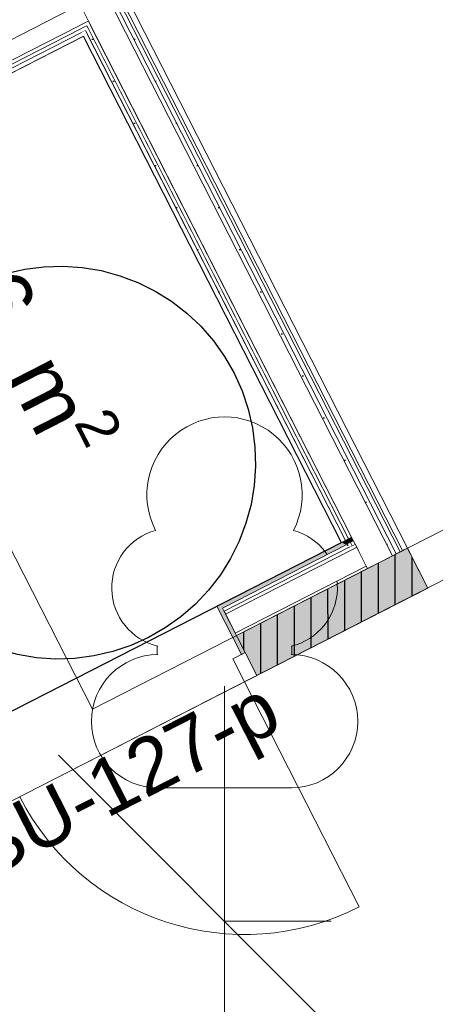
# Model space of a CAD drawing. Header units: metres. Extents: x 538891 to 1080079, y 6588829 to 13178720.
# Tile 543 of 1056: x 539903.14 to 539904.62, y 6589185.31 to 6589188.82. Entities that reach past the tile are written whole.
import ezdxf

# ---------------------------------------------------------------- set-up
doc = ezdxf.new("R2010")
doc.units = ezdxf.units.M
doc.header["$LTSCALE"] = 0.4
doc.header["$PDMODE"] = 1
doc.header["$PDSIZE"] = -2
for name, pattern in [('DASHED', [52.916667, 26.458333, -26.458333]), ('Hidden Line', [48.902778, 35.277778, -13.625]), ('Triple Dashed', [92.604163, 66.145831, -26.458332])]:
    doc.linetypes.add(name, pattern=pattern)
for name, color, linetype in [('AR', 7, 'Continuous'), ('DENDRO', 7, 'Continuous'), ('GEO', 7, 'Continuous'), ('KINO_TAIMESTIK', 7, 'Continuous')]:
    doc.layers.add(name, color=color, linetype=linetype)
doc.styles.add('Arial', font='arial.ttf')
pattern_1 = [(0, (0, 0), (0, 0.075), [1e-05, -0.07499])]
pattern_2 = [(90, (0, 0), (-0.06, 0), [])]

# ---------------------------------------------------------------- blocks, each defined once
blk = doc.blocks.new('LEHTP1')
at = {"color": 252, "linetype": 'Continuous', "lineweight": 9, "true_color": 0x888888}
for p, q in [((-0.48, 1.96), (-0.48, 1.9)), ((0.48, 1.96), (0.48, 1.9)), ((0.48, 0.95), (-0.48, 0.95)), ((0, 0), (0, 0.95)), ((0.76, 0), (0, 0))]:
    blk.add_line(p, q, dxfattribs=at)
for centre, radius, start, end in [((0, 3.04), 0.5539, 332.5799, 207.4201), ((-0.38, 2.375), 0.4249, 105.2441, 257.07903), ((0.38, 2.375), 0.4249, 282.92097, 74.7559), ((-0.475, 1.425), 0.475, 90.00001, 270), ((0.475, 1.425), 0.475, 270, 89.99999)]:
    blk.add_arc(centre, radius, start, end, dxfattribs=at)

msp = doc.modelspace()

# ---------------------------------------------------------------- hatches: boundary and pattern name
at = {"layer": 'AR', "linetype": 'Continuous', "lineweight": 25, "true_color": 0x848484}
h = msp.add_hatch(dxfattribs=at)
h.set_pattern_fill('PLYWOOD_0001', color=252, style=0, pattern_type=2)
h.set_pattern_definition(pattern_2)
h.paths.add_polyline_path([(539904.497, 6589186.9229), (539904.5503, 6589186.8184), (539904.5657, 6589186.8103), (539904.5059, 6589186.9274)])
h = msp.add_hatch(dxfattribs=at)
h.set_pattern_fill('PLYWOOD_0001', color=252, style=0, pattern_type=2)
h.set_pattern_definition(pattern_2)
h.paths.add_polyline_path([(539904.5657, 6589186.8103), (539904.5964, 6589186.794), (539904.5237, 6589186.9365), (539904.5059, 6589186.9274)])
h = msp.add_hatch(dxfattribs=at)
h.set_pattern_fill('PLYWOOD_0001', color=252, style=0, pattern_type=2)
h.set_pattern_definition(pattern_2)
h.paths.add_polyline_path([(539904.4237, 6589186.8855), (539904.5041, 6589186.8429), (539904.4703, 6589186.9092)])
h = msp.add_hatch(dxfattribs=at)
h.set_pattern_fill('PLYWOOD_0001', color=252, style=0, pattern_type=2)
h.set_pattern_definition(pattern_2)
h.paths.add_polyline_path([(539904.4703, 6589186.9092), (539904.5041, 6589186.8429), (539904.5272, 6589186.8307), (539904.4836, 6589186.9161)])
h = msp.add_hatch(dxfattribs=at)
h.set_pattern_fill('PLYWOOD_0001', color=252, style=0, pattern_type=2)
h.set_pattern_definition(pattern_2)
h.paths.add_polyline_path([(539904.4836, 6589186.9161), (539904.5272, 6589186.8307), (539904.5503, 6589186.8184), (539904.497, 6589186.9229)])

# ---------------------------------------------------------------- linework, layer by layer
at = {"layer": 'AR', "color": 7, "linetype": 'Continuous', "lineweight": 9}
for p, q in [((539904.3244, 6589186.9751), (539904.3132, 6589186.9694)), ((539904.497, 6589186.9229), (539904.5059, 6589186.9274)), ((539904.5059, 6589186.9274), (539904.5237, 6589186.9365)), ((539904.5964, 6589186.794), (539904.5237, 6589186.9365)), ((539904.4237, 6589186.8855), (539904.4703, 6589186.9092)), ((539904.4703, 6589186.9092), (539904.4836, 6589186.9161)), ((539904.4836, 6589186.9161), (539904.497, 6589186.9229)), ((539903.9, 6589186.5418), (539903.9445, 6589186.5645)), ((539903.9418, 6589186.4599), (539903.9, 6589186.5418)), ((539903.9445, 6589186.5645), (539903.9311, 6589186.5577)), ((539903.9863, 6589186.4826), (539903.9445, 6589186.5645)), ((539903.9445, 6589186.5645), (539903.9863, 6589186.4826)), ((539903.9863, 6589186.4826), (539903.9445, 6589186.5645)), ((539903.9863, 6589186.4826), (539903.9445, 6589186.5645)), ((539903.9863, 6589186.4826), (539903.9418, 6589186.4599)), ((539903.9418, 6589186.4599), (539904.3509, 6589185.6582))]:
    msp.add_line(p, q, dxfattribs=at)
at = {"layer": 'AR', "color": 7, "linetype": 'Hidden Line', "lineweight": 9, "flags": 128}
msp.add_lwpolyline([(539905.89, 6589187.6339), (539904.7399, 6589189.8873), (539902.2493, 6589188.6162), (539903.3995, 6589186.3627)], close=True, dxfattribs=at)
at = {"layer": 'AR', "color": 9, "linetype": 'Continuous', "lineweight": 9, "true_color": 0xc9c5ab, "flags": 128}
msp.add_lwpolyline([(539904.5964, 6589186.794), (539899.4385, 6589184.1614), (539900.853, 6589181.39), (539904.3364, 6589183.1679), (539905.4552, 6589183.7389), (539907.355, 6589184.7086), (539904.7903, 6589189.7335), (539903.4463, 6589189.0474)], close=True, dxfattribs=at)
at = {"layer": 'AR', "color": 7, "linetype": 'Continuous', "lineweight": 9, "flags": 128}
for points in [[(539904.5964, 6589186.794), (539899.4385, 6589184.1614), (539900.853, 6589181.39), (539904.3364, 6589183.1679), (539905.4552, 6589183.7389), (539907.355, 6589184.7086), (539904.7903, 6589189.7335), (539903.4463, 6589189.0474)], [(539903.3681, 6589188.7606), (539901.3636, 6589187.7375), (539902.2842, 6589185.9338), (539904.2887, 6589186.9569)]]:
    msp.add_lwpolyline(points, close=True, dxfattribs=at)
at = {"layer": 'AR', "color": 254, "linetype": 'Continuous', "lineweight": 25, "true_color": 0xd1d1d1, "flags": 128}
msp.add_lwpolyline([(539903.3681, 6589188.7606), (539901.3636, 6589187.7375), (539902.2842, 6589185.9338), (539904.2887, 6589186.9569)], close=True, dxfattribs=at)
at = {"layer": 'AR', "color": 7, "linetype": 'Continuous', "lineweight": 9}
msp.add_arc((539903.9418, 6589186.4599), 0.9, 207.0398, 297.0398, dxfattribs=at)
at = {"layer": 'AR', "color": 250, "linetype": 'Continuous', "true_color": 0x262626}
for points in [[(539904.2887, 6589186.9569), (539904.3049, 6589186.9484), (539904.3021, 6589186.9637), (539904.3089, 6589186.9504)], [(539904.32, 6589186.9561), (539904.3132, 6589186.9694), (539904.3089, 6589186.9504), (539904.3021, 6589186.9637)]]:
    msp.add_solid(points, dxfattribs=at)
at = {"layer": 'AR', "color": 254, "linetype": 'Continuous', "true_color": 0xcccccc}
for points in [[(539904.497, 6589186.9229), (539904.5503, 6589186.8184), (539904.5059, 6589186.9274), (539904.5657, 6589186.8103)], [(539904.5657, 6589186.8103), (539904.5964, 6589186.794), (539904.5059, 6589186.9274), (539904.5237, 6589186.9365)], [(539904.4237, 6589186.8855), (539904.5041, 6589186.8429), (539904.4703, 6589186.9092)], [(539904.4703, 6589186.9092), (539904.5041, 6589186.8429), (539904.4836, 6589186.9161), (539904.5272, 6589186.8307)], [(539904.4836, 6589186.9161), (539904.5272, 6589186.8307), (539904.497, 6589186.9229), (539904.5503, 6589186.8184)]]:
    msp.add_solid(points, dxfattribs=at)
at = {"layer": 'DENDRO', "color": 82, "linetype": 'Continuous', "lineweight": 25, "true_color": 0x33cc00}
msp.add_open_spline([(539907.0569, 6589183.1491), (539906.1197, 6589182.5807), (539903.9223, 6589182.523), (539901.9907, 6589183.5597), (539900.8426, 6589185.413), (539900.7854, 6589187.5865), (539901.8346, 6589189.4976), (539903.7091, 6589190.6344), (539905.9064, 6589190.6922), (539907.838, 6589189.6555), (539908.9862, 6589187.8021), (539909.0433, 6589185.6287), (539907.9941, 6589183.7175), (539907.0569, 6589183.1491)], degree=2, dxfattribs=at)
at = {"layer": 'KINO_TAIMESTIK', "color": 181, "linetype": 'Continuous', "lineweight": 18, "true_color": 0x9f7fff}
for p, q in [((539903.871, 6589184.7697), (539903.871, 6589186.4443)), ((539903.279, 6589186.199), (539904.463, 6589185.015))]:
    msp.add_line(p, q, dxfattribs=at)

# ---------------------------------------------------------------- block references
at = {"layer": 'GEO', "color": 8, "true_color": 0x7d7d7d, "xscale": 0.5, "yscale": 0.5, "zscale": 0.5}
msp.add_blockref('LEHTP1', (539903.871, 6589185.607), dxfattribs=at)

# ---------------------------------------------------------------- texts
at = {"layer": 'AR', "color": 7, "attachment_point": 1, "line_spacing_factor": 1.004016, "style": 'Arial'}
for s, insert, char_height, rotation in [('\\A1;4,6{\\H0.9851x; } m{\\H0.9851x;\\H0.6667x;\\S2 ^ ;}', (539903.0733, 6589188.2096), 0.22, 297.0398), ('SU-127-p', (539902.9299, 6589185.932), 0.2, 27.0398)]:
    msp.add_mtext(s, dxfattribs=dict(at, insert=insert, char_height=char_height, rotation=rotation))

# ---------------------------------------------------------------- next in the draw order: wipeouts: each hides what was drawn before it
at = {"color": 255, "linetype": 'Continuous', "lineweight": 5}
for points in [[(539903.3633, 6589188.803), (539903.3333, 6589188.8618), (539903.32, 6589188.855), (539903.35, 6589188.7962)], [(539904.3184, 6589186.9412), (539904.331, 6589186.9345), (539904.3257, 6589186.9449)]]:
    msp.add_wipeout(points, dxfattribs=at).dxf.layer = 'AR'

# ---------------------------------------------------------------- next in the draw order: hatches: boundary and pattern name
at = {"layer": 'AR', "linetype": 'Continuous', "lineweight": 25, "true_color": 0x848484}
h = msp.add_hatch(dxfattribs=at)
h.set_pattern_fill('GYPSUM_0001', color=252, style=0, pattern_type=2)
h.set_pattern_definition(pattern_1)
h.paths.add_polyline_path([(539904.3184, 6589186.9412), (539904.331, 6589186.9345), (539904.3257, 6589186.9449)])

# ---------------------------------------------------------------- next in the draw order: linework, layer by layer
at = {"layer": 'AR', "color": 250, "linetype": 'Continuous', "true_color": 0x262626}
for points in [[(539904.3312, 6589186.9618), (539904.3244, 6589186.9751), (539904.32, 6589186.9561), (539904.3132, 6589186.9694)], [(539903.8568, 6589186.7364), (539903.8636, 6589186.7231), (539904.2887, 6589186.9569), (539904.3049, 6589186.9484)]]:
    msp.add_solid(points, dxfattribs=at)

# ---------------------------------------------------------------- next in the draw order: wipeouts: each hides what was drawn before it
at = {"color": 255, "linetype": 'Continuous', "lineweight": 5}
msp.add_wipeout([(539903.369, 6589188.7919), (539903.3633, 6589188.803), (539903.35, 6589188.7962), (539903.3556, 6589188.7851)], dxfattribs=at).dxf.layer = 'AR'

# ---------------------------------------------------------------- next in the draw order: hatches: boundary and pattern name
at = {"layer": 'AR', "linetype": 'Continuous', "lineweight": 25, "true_color": 0x848484}
h = msp.add_hatch(dxfattribs=at)
h.set_pattern_fill('GYPSUM_0001', color=252, style=0, pattern_type=2)
h.set_pattern_definition(pattern_1)
h.paths.add_polyline_path([(539903.369, 6589188.7919), (539903.3633, 6589188.803), (539903.35, 6589188.7962), (539903.3556, 6589188.7851)])

# ---------------------------------------------------------------- next in the draw order: wipeouts: each hides what was drawn before it
at = {"color": 255, "linetype": 'Continuous', "lineweight": 5}
msp.add_wipeout([(539904.3425, 6589186.9395), (539904.3369, 6589186.9506), (539904.3257, 6589186.9449), (539904.331, 6589186.9345), (539904.3319, 6589186.9341)], dxfattribs=at).dxf.layer = 'AR'

# ---------------------------------------------------------------- next in the draw order: hatches: boundary and pattern name
at = {"layer": 'AR', "linetype": 'Continuous', "lineweight": 25, "true_color": 0x848484}
h = msp.add_hatch(dxfattribs=at)
h.set_pattern_fill('GYPSUM_0001', color=252, style=0, pattern_type=2)
h.set_pattern_definition(pattern_1)
h.paths.add_polyline_path([(539904.3425, 6589186.9395), (539904.3369, 6589186.9506), (539904.3257, 6589186.9449), (539904.331, 6589186.9345), (539904.3319, 6589186.9341)])

# ---------------------------------------------------------------- next in the draw order: wipeouts: each hides what was drawn before it
at = {"color": 255, "linetype": 'Continuous', "lineweight": 5}
msp.add_wipeout([(539903.3747, 6589188.7808), (539903.369, 6589188.7919), (539903.3556, 6589188.7851), (539903.3613, 6589188.7739)], dxfattribs=at).dxf.layer = 'AR'

# ---------------------------------------------------------------- next in the draw order: hatches: boundary and pattern name
at = {"layer": 'AR', "linetype": 'Continuous', "lineweight": 25, "true_color": 0x848484}
h = msp.add_hatch(dxfattribs=at)
h.set_pattern_fill('GYPSUM_0001', color=252, style=0, pattern_type=2)
h.set_pattern_definition(pattern_1)
h.paths.add_polyline_path([(539903.3747, 6589188.7808), (539903.369, 6589188.7919), (539903.3556, 6589188.7851), (539903.3613, 6589188.7739)])

# ---------------------------------------------------------------- next in the draw order: wipeouts: each hides what was drawn before it
at = {"color": 255, "linetype": 'Continuous', "lineweight": 5}
msp.add_wipeout([(539904.3319, 6589186.9341), (539904.3503, 6589186.9243), (539904.3425, 6589186.9395)], dxfattribs=at).dxf.layer = 'AR'

# ---------------------------------------------------------------- next in the draw order: wipeouts: each hides what was drawn before it
for points in [[(539903.3745, 6589188.8087), (539903.3445, 6589188.8675), (539903.3333, 6589188.8618), (539903.3633, 6589188.803)], [(539901.3636, 6589187.7375), (539903.3681, 6589188.7606), (539903.3613, 6589188.7739), (539901.3568, 6589187.7508)], [(539904.3184, 6589186.9412), (539904.3049, 6589186.9484), (539903.8636, 6589186.7231), (539903.8693, 6589186.712)]]:
    msp.add_wipeout(points, dxfattribs=at).dxf.layer = 'AR'

# ---------------------------------------------------------------- next in the draw order: hatches: boundary and pattern name
at = {"layer": 'AR', "linetype": 'Continuous', "lineweight": 25, "true_color": 0x848484}
h = msp.add_hatch(dxfattribs=at)
h.set_pattern_fill('GYPSUM_0001', color=252, style=0, pattern_type=2)
h.set_pattern_definition(pattern_1)
h.paths.add_polyline_path([(539904.3184, 6589186.9412), (539904.3049, 6589186.9484), (539903.8636, 6589186.7231), (539903.8693, 6589186.712)])

# ---------------------------------------------------------------- next in the draw order: linework, layer by layer
at = {"layer": 'AR', "color": 7, "linetype": 'Continuous', "lineweight": 9}
for p, q in [((539904.3132, 6589186.9694), (539904.3021, 6589186.9637)), ((539904.3312, 6589186.9618), (539904.3244, 6589186.9751))]:
    msp.add_line(p, q, dxfattribs=at)
at = {"layer": 'AR', "color": 7, "linetype": 'Continuous', "lineweight": 5}
msp.add_point((539904.3021, 6589186.9637), dxfattribs=at)

# ---------------------------------------------------------------- next in the draw order: wipeouts: each hides what was drawn before it
at = {"color": 255, "linetype": 'Continuous', "lineweight": 5}
msp.add_wipeout([(539903.3801, 6589188.7976), (539903.3745, 6589188.8087), (539903.3633, 6589188.803), (539903.369, 6589188.7919)], dxfattribs=at).dxf.layer = 'AR'

# ---------------------------------------------------------------- next in the draw order: hatches: boundary and pattern name
at = {"layer": 'AR', "linetype": 'Continuous', "lineweight": 25, "true_color": 0x848484}
h = msp.add_hatch(dxfattribs=at)
h.set_pattern_fill('GYPSUM_0001', color=252, style=0, pattern_type=2)
h.set_pattern_definition(pattern_1)
h.paths.add_polyline_path([(539903.3801, 6589188.7976), (539903.3745, 6589188.8087), (539903.3633, 6589188.803), (539903.369, 6589188.7919)])

# ---------------------------------------------------------------- next in the draw order: wipeouts: each hides what was drawn before it
at = {"color": 255, "linetype": 'Continuous', "lineweight": 5}
msp.add_wipeout([(539903.8693, 6589186.712), (539903.8749, 6589186.7008), (539904.3319, 6589186.9341), (539904.3184, 6589186.9412)], dxfattribs=at).dxf.layer = 'AR'

# ---------------------------------------------------------------- next in the draw order: hatches: boundary and pattern name
at = {"layer": 'AR', "linetype": 'Continuous', "lineweight": 25, "true_color": 0x848484}
h = msp.add_hatch(dxfattribs=at)
h.set_pattern_fill('GYPSUM_0001', color=252, style=0, pattern_type=2)
h.set_pattern_definition(pattern_1)
h.paths.add_polyline_path([(539903.8693, 6589186.712), (539903.8749, 6589186.7008), (539904.3319, 6589186.9341), (539904.3184, 6589186.9412)])

# ---------------------------------------------------------------- next in the draw order: linework, layer by layer
at = {"layer": 'AR', "color": 7, "linetype": 'Continuous', "lineweight": 9}
for p, q in [((539904.3021, 6589186.9637), (539904.2887, 6589186.9569)), ((539903.8568, 6589186.7364), (539903.8434, 6589186.7296)), ((539903.8568, 6589186.7364), (539903.8434, 6589186.7296))]:
    msp.add_line(p, q, dxfattribs=at)

# ---------------------------------------------------------------- next in the draw order: wipeouts: each hides what was drawn before it
at = {"color": 255, "linetype": 'Continuous', "lineweight": 5}
for points in [[(539903.3856, 6589188.8144), (539903.3556, 6589188.8732), (539903.3445, 6589188.8675), (539903.3745, 6589188.8087)], [(539901.3568, 6589187.7508), (539903.3613, 6589188.7739), (539903.3556, 6589188.7851), (539901.3511, 6589187.762)]]:
    msp.add_wipeout(points, dxfattribs=at).dxf.layer = 'AR'

# ---------------------------------------------------------------- next in the draw order: hatches: boundary and pattern name
at = {"layer": 'AR', "linetype": 'Continuous', "lineweight": 25, "true_color": 0x848484}
h = msp.add_hatch(dxfattribs=at)
h.set_pattern_fill('GYPSUM_0001', color=252, style=0, pattern_type=2)
h.set_pattern_definition(pattern_1)
h.paths.add_polyline_path([(539901.3568, 6589187.7508), (539903.3613, 6589188.7739), (539903.3556, 6589188.7851), (539901.3511, 6589187.762)])

# ---------------------------------------------------------------- next in the draw order: linework, layer by layer
at = {"layer": 'AR', "color": 7, "linetype": 'Continuous', "lineweight": 9}
msp.add_line((539903.3745, 6589188.8087), (539903.3856, 6589188.8144), dxfattribs=at)
at = {"layer": 'AR', "color": 7, "linetype": 'Continuous', "lineweight": 5}
msp.add_point((539903.3747, 6589188.7808), dxfattribs=at)

# ---------------------------------------------------------------- next in the draw order: wipeouts: each hides what was drawn before it
at = {"color": 255, "linetype": 'Continuous', "lineweight": 5}
msp.add_wipeout([(539904.3766, 6589186.8727), (539904.3503, 6589186.9243), (539904.3319, 6589186.9341), (539903.8749, 6589186.7008), (539903.909, 6589186.634)], dxfattribs=at).dxf.layer = 'AR'

# ---------------------------------------------------------------- next in the draw order: hatches: boundary and pattern name
at = {"layer": 'AR', "linetype": 'Continuous', "lineweight": 0, "true_color": 0xcccccc}
msp.add_hatch(color=254, dxfattribs=at).paths.add_polyline_path([(539903.9445, 6589186.5645), (539903.9863, 6589186.4826), (539904.5964, 6589186.794), (539904.4237, 6589186.8855), (539903.9136, 6589186.6251)])
at = {"layer": 'AR', "linetype": 'Continuous', "lineweight": 25, "true_color": 0x848484}
h = msp.add_hatch(dxfattribs=at)
h.set_pattern_fill('PLYWOOD_0001', color=252, style=0, pattern_type=2)
h.set_pattern_definition(pattern_2)
h.paths.add_polyline_path([(539903.9445, 6589186.5645), (539903.9863, 6589186.4826), (539904.5964, 6589186.794), (539904.4237, 6589186.8855), (539903.9136, 6589186.6251)])
at = {"layer": 'AR', "linetype": 'Continuous', "lineweight": 0, "true_color": 0x262626}
msp.add_hatch(color=250, dxfattribs=at).paths.add_polyline_path([(539903.8434, 6589186.7296), (539903.9311, 6589186.5577), (539903.9445, 6589186.5645), (539903.8636, 6589186.7231), (539903.8568, 6589186.7364)])

# ---------------------------------------------------------------- next in the draw order: linework, layer by layer
at = {"layer": 'AR', "color": 7, "linetype": 'Continuous', "lineweight": 9}
for p, q in [((539904.2887, 6589186.9569), (539903.8568, 6589186.7364)), ((539904.3049, 6589186.9484), (539903.8636, 6589186.7231)), ((539904.3049, 6589186.9484), (539903.8636, 6589186.7231)), ((539904.3184, 6589186.9412), (539903.8693, 6589186.712)), ((539904.3319, 6589186.9341), (539903.8749, 6589186.7008)), ((539904.3257, 6589186.9449), (539904.3184, 6589186.9412)), ((539904.3369, 6589186.9506), (539904.3257, 6589186.9449)), ((539904.3425, 6589186.9395), (539904.3319, 6589186.9341)), ((539904.3425, 6589186.9395), (539904.3369, 6589186.9506)), ((539904.3503, 6589186.9243), (539904.3425, 6589186.9395)), ((539904.3766, 6589186.8727), (539904.3503, 6589186.9243)), ((539904.3766, 6589186.8727), (539903.909, 6589186.634)), ((539904.3812, 6589186.8638), (539903.9136, 6589186.6251)), ((539904.3812, 6589186.8638), (539904.3766, 6589186.8727)), ((539904.3812, 6589186.8638), (539904.4237, 6589186.8855)), ((539903.9863, 6589186.4826), (539904.5964, 6589186.794)), ((539903.9311, 6589186.5577), (539903.8434, 6589186.7296)), ((539903.9311, 6589186.5577), (539903.8434, 6589186.7296)), ((539903.8636, 6589186.7231), (539903.9445, 6589186.5645))]:
    msp.add_line(p, q, dxfattribs=at)

# ---------------------------------------------------------------- next in the draw order: wipeouts: each hides what was drawn before it
at = {"color": 255, "linetype": 'Continuous', "lineweight": 5}
msp.add_wipeout([(539901.3511, 6589187.762), (539903.3556, 6589188.7851), (539903.35, 6589188.7962), (539901.3455, 6589187.7731)], dxfattribs=at).dxf.layer = 'AR'

# ---------------------------------------------------------------- next in the draw order: hatches: boundary and pattern name
at = {"layer": 'AR', "linetype": 'Continuous', "lineweight": 25, "true_color": 0x848484}
h = msp.add_hatch(dxfattribs=at)
h.set_pattern_fill('GYPSUM_0001', color=252, style=0, pattern_type=2)
h.set_pattern_definition(pattern_1)
h.paths.add_polyline_path([(539901.3511, 6589187.762), (539903.3556, 6589188.7851), (539903.35, 6589188.7962), (539901.3455, 6589187.7731)])

# ---------------------------------------------------------------- next in the draw order: linework, layer by layer
at = {"layer": 'AR', "color": 7, "linetype": 'Continuous', "lineweight": 9}
msp.add_line((539903.369, 6589188.7919), (539903.3801, 6589188.7976), dxfattribs=at)
at = {"layer": 'AR', "color": 7, "linetype": 'Continuous', "lineweight": 5}
msp.add_point((539903.369, 6589188.7919), dxfattribs=at)

# ---------------------------------------------------------------- next in the draw order: wipeouts: each hides what was drawn before it
at = {"color": 255, "linetype": 'Continuous', "lineweight": 5}
msp.add_wipeout([(539904.3766, 6589186.8727), (539904.4129, 6589186.8912), (539904.3503, 6589186.9243)], dxfattribs=at).dxf.layer = 'AR'

# ---------------------------------------------------------------- next in the draw order: wipeouts: each hides what was drawn before it
for points in [[(539901.3455, 6589187.7731), (539903.35, 6589188.7962), (539903.32, 6589188.855), (539901.3155, 6589187.8319)], [(539904.3812, 6589186.8638), (539904.4237, 6589186.8855), (539904.4129, 6589186.8912), (539904.3766, 6589186.8727)]]:
    msp.add_wipeout(points, dxfattribs=at).dxf.layer = 'AR'

# ---------------------------------------------------------------- next in the draw order: linework, layer by layer
at = {"layer": 'AR', "color": 7, "linetype": 'Continuous', "lineweight": 9}
for p, q in [((539903.32, 6589188.855), (539901.3155, 6589187.8319)), ((539903.3856, 6589188.8144), (539903.3556, 6589188.8732)), ((539901.3455, 6589187.7731), (539903.35, 6589188.7962)), ((539901.3511, 6589187.762), (539903.3556, 6589188.7851)), ((539903.35, 6589188.7962), (539903.3633, 6589188.803)), ((539903.3556, 6589188.7851), (539903.369, 6589188.7919)), ((539903.3633, 6589188.803), (539903.3745, 6589188.8087)), ((539901.3568, 6589187.7508), (539903.3613, 6589188.7739)), ((539901.3568, 6589187.7508), (539903.3613, 6589188.7739)), ((539901.3636, 6589187.7375), (539903.3681, 6589188.7606)), ((539903.3613, 6589188.7739), (539903.3747, 6589188.7808))]:
    msp.add_line(p, q, dxfattribs=at)
at = {"layer": 'AR', "color": 7, "linetype": 'Continuous', "lineweight": 5}
msp.add_point((539903.3633, 6589188.803), dxfattribs=at)

# ---------------------------------------------------------------- next in the draw order: wipeouts: each hides what was drawn before it
at = {"color": 255, "linetype": 'Continuous', "lineweight": 5}
msp.add_wipeout([(539903.3815, 6589188.7674), (539903.3747, 6589188.7808), (539903.3613, 6589188.7739), (539903.3681, 6589188.7606)], dxfattribs=at).dxf.layer = 'AR'

# ---------------------------------------------------------------- next in the draw order: wipeouts: each hides what was drawn before it
msp.add_wipeout([(539904.3021, 6589186.9637), (539903.3815, 6589188.7674), (539903.3681, 6589188.7606), (539904.2887, 6589186.9569)], dxfattribs=at).dxf.layer = 'AR'

# ---------------------------------------------------------------- next in the draw order: wipeouts: each hides what was drawn before it
for points in [[(539903.3858, 6589188.7864), (539903.3801, 6589188.7976), (539903.369, 6589188.7919), (539903.3747, 6589188.7808)], [(539904.3049, 6589186.9484), (539904.3118, 6589186.9447), (539904.3089, 6589186.9504)]]:
    msp.add_wipeout(points, dxfattribs=at).dxf.layer = 'AR'

# ---------------------------------------------------------------- next in the draw order: hatches: boundary and pattern name
at = {"layer": 'AR', "linetype": 'Continuous', "lineweight": 25, "true_color": 0x848484}
h = msp.add_hatch(dxfattribs=at)
h.set_pattern_fill('GYPSUM_0001', color=252, style=0, pattern_type=2)
h.set_pattern_definition(pattern_1)
h.paths.add_polyline_path([(539903.3858, 6589188.7864), (539903.3801, 6589188.7976), (539903.369, 6589188.7919), (539903.3747, 6589188.7808)])

# ---------------------------------------------------------------- next in the draw order: wipeouts: each hides what was drawn before it
at = {"color": 255, "linetype": 'Continuous', "lineweight": 5}
msp.add_wipeout([(539904.3132, 6589186.9694), (539903.3858, 6589188.7864), (539903.3747, 6589188.7808), (539904.3021, 6589186.9637)], dxfattribs=at).dxf.layer = 'AR'

# ---------------------------------------------------------------- next in the draw order: hatches: boundary and pattern name
at = {"layer": 'AR', "linetype": 'Continuous', "lineweight": 25, "true_color": 0x848484}
h = msp.add_hatch(dxfattribs=at)
h.set_pattern_fill('GYPSUM_0001', color=252, style=0, pattern_type=2)
h.set_pattern_definition(pattern_1)
h.paths.add_polyline_path([(539904.3132, 6589186.9694), (539903.3858, 6589188.7864), (539903.3747, 6589188.7808), (539904.3021, 6589186.9637)])

# ---------------------------------------------------------------- next in the draw order: wipeouts: each hides what was drawn before it
at = {"color": 255, "linetype": 'Continuous', "lineweight": 5}
for points in [[(539903.3913, 6589188.8033), (539903.3856, 6589188.8144), (539903.3745, 6589188.8087), (539903.3801, 6589188.7976)], [(539904.3257, 6589186.9449), (539904.32, 6589186.9561), (539904.3089, 6589186.9504), (539904.3118, 6589186.9447), (539904.3184, 6589186.9412)]]:
    msp.add_wipeout(points, dxfattribs=at).dxf.layer = 'AR'

# ---------------------------------------------------------------- next in the draw order: hatches: boundary and pattern name
at = {"layer": 'AR', "linetype": 'Continuous', "lineweight": 25, "true_color": 0x848484}
h = msp.add_hatch(dxfattribs=at)
h.set_pattern_fill('GYPSUM_0001', color=252, style=0, pattern_type=2)
h.set_pattern_definition(pattern_1)
h.paths.add_polyline_path([(539903.3913, 6589188.8033), (539903.3856, 6589188.8144), (539903.3745, 6589188.8087), (539903.3801, 6589188.7976)])
h = msp.add_hatch(dxfattribs=at)
h.set_pattern_fill('GYPSUM_0001', color=252, style=0, pattern_type=2)
h.set_pattern_definition(pattern_1)
h.paths.add_polyline_path([(539904.3257, 6589186.9449), (539904.32, 6589186.9561), (539904.3089, 6589186.9504), (539904.3118, 6589186.9447), (539904.3184, 6589186.9412)])

# ---------------------------------------------------------------- next in the draw order: wipeouts: each hides what was drawn before it
at = {"color": 255, "linetype": 'Continuous', "lineweight": 5}
msp.add_wipeout([(539904.3244, 6589186.9751), (539903.3913, 6589188.8033), (539903.3801, 6589188.7976), (539904.3132, 6589186.9694)], dxfattribs=at).dxf.layer = 'AR'

# ---------------------------------------------------------------- next in the draw order: hatches: boundary and pattern name
at = {"layer": 'AR', "linetype": 'Continuous', "lineweight": 25, "true_color": 0x848484}
h = msp.add_hatch(dxfattribs=at)
h.set_pattern_fill('GYPSUM_0001', color=252, style=0, pattern_type=2)
h.set_pattern_definition(pattern_1)
h.paths.add_polyline_path([(539904.3244, 6589186.9751), (539903.3913, 6589188.8033), (539903.3801, 6589188.7976), (539904.3132, 6589186.9694)])

# ---------------------------------------------------------------- next in the draw order: wipeouts: each hides what was drawn before it
at = {"color": 255, "linetype": 'Continuous', "lineweight": 5}
msp.add_wipeout([(539904.3369, 6589186.9506), (539904.3312, 6589186.9618), (539904.32, 6589186.9561), (539904.3257, 6589186.9449)], dxfattribs=at).dxf.layer = 'AR'

# ---------------------------------------------------------------- next in the draw order: hatches: boundary and pattern name
at = {"layer": 'AR', "linetype": 'Continuous', "lineweight": 25, "true_color": 0x848484}
h = msp.add_hatch(dxfattribs=at)
h.set_pattern_fill('GYPSUM_0001', color=252, style=0, pattern_type=2)
h.set_pattern_definition(pattern_1)
h.paths.add_polyline_path([(539904.3369, 6589186.9506), (539904.3312, 6589186.9618), (539904.32, 6589186.9561), (539904.3257, 6589186.9449)])

# ---------------------------------------------------------------- next in the draw order: wipeouts: each hides what was drawn before it
at = {"color": 255, "linetype": 'Continuous', "lineweight": 5}
msp.add_wipeout([(539904.5237, 6589186.9365), (539903.4981, 6589188.9459), (539903.4803, 6589188.9368), (539904.5059, 6589186.9274)], dxfattribs=at).dxf.layer = 'AR'

# ---------------------------------------------------------------- next in the draw order: wipeouts: each hides what was drawn before it
msp.add_wipeout([(539904.5059, 6589186.9274), (539903.4803, 6589188.9368), (539903.4714, 6589188.9323), (539904.497, 6589186.9229)], dxfattribs=at).dxf.layer = 'AR'

# ---------------------------------------------------------------- next in the draw order: wipeouts: each hides what was drawn before it
msp.add_wipeout([(539904.497, 6589186.9229), (539903.4714, 6589188.9323), (539903.458, 6589188.9255), (539904.4836, 6589186.9161)], dxfattribs=at).dxf.layer = 'AR'

# ---------------------------------------------------------------- next in the draw order: hatches: boundary and pattern name
at = {"layer": 'AR', "linetype": 'Continuous', "lineweight": 25, "true_color": 0x848484}
h = msp.add_hatch(dxfattribs=at)
h.set_pattern_fill('GYPSUM_0001', color=252, style=0, pattern_type=2)
h.set_pattern_definition(pattern_1)
h.paths.add_polyline_path([(539904.497, 6589186.9229), (539903.4714, 6589188.9323), (539903.458, 6589188.9255), (539904.4836, 6589186.9161)])

# ---------------------------------------------------------------- next in the draw order: linework, layer by layer
at = {"layer": 'AR', "color": 7, "linetype": 'Continuous', "lineweight": 9}
msp.add_line((539904.5059, 6589186.9274), (539904.5237, 6589186.9365), dxfattribs=at)

# ---------------------------------------------------------------- next in the draw order: wipeouts: each hides what was drawn before it
at = {"color": 255, "linetype": 'Continuous', "lineweight": 5}
msp.add_wipeout([(539904.4836, 6589186.9161), (539903.458, 6589188.9255), (539903.4447, 6589188.9186), (539904.4703, 6589186.9092)], dxfattribs=at).dxf.layer = 'AR'

# ---------------------------------------------------------------- next in the draw order: hatches: boundary and pattern name
at = {"layer": 'AR', "linetype": 'Continuous', "lineweight": 25, "true_color": 0x848484}
h = msp.add_hatch(dxfattribs=at)
h.set_pattern_fill('GYPSUM_0001', color=252, style=0, pattern_type=2)
h.set_pattern_definition(pattern_1)
h.paths.add_polyline_path([(539904.4836, 6589186.9161), (539903.458, 6589188.9255), (539903.4447, 6589188.9186), (539904.4703, 6589186.9092)])

# ---------------------------------------------------------------- next in the draw order: linework, layer by layer
at = {"layer": 'AR', "color": 7, "linetype": 'Continuous', "lineweight": 9}
msp.add_line((539904.497, 6589186.9229), (539904.5059, 6589186.9274), dxfattribs=at)

# ---------------------------------------------------------------- next in the draw order: wipeouts: each hides what was drawn before it
at = {"color": 255, "linetype": 'Continuous', "lineweight": 5}
msp.add_wipeout([(539904.4703, 6589186.9092), (539903.4447, 6589188.9186), (539903.3556, 6589188.8732), (539904.3503, 6589186.9243), (539904.4237, 6589186.8855)], dxfattribs=at).dxf.layer = 'AR'

# ---------------------------------------------------------------- next in the draw order: linework, layer by layer
at = {"layer": 'AR', "color": 251, "linetype": 'Triple Dashed', "lineweight": 9, "true_color": 0x575757}
for p, q in [((539917.7299, 6589162.644), (539876.885, 6589242.669)), ((539881.1007, 6589174.8018), (539961.5646, 6589215.8707))]:
    msp.add_line(p, q, dxfattribs=at)
at = {"layer": 'AR', "color": 7, "linetype": 'Continuous', "lineweight": 9}
for p, q in [((539904.4836, 6589186.9161), (539903.458, 6589188.9255)), ((539904.497, 6589186.9229), (539903.4714, 6589188.9323)), ((539904.5059, 6589186.9274), (539903.4803, 6589188.9368)), ((539904.5237, 6589186.9365), (539903.4981, 6589188.9459)), ((539904.4703, 6589186.9092), (539903.4447, 6589188.9186)), ((539903.3856, 6589188.8144), (539903.3556, 6589188.8732)), ((539903.369, 6589188.7919), (539903.3801, 6589188.7976)), ((539903.3745, 6589188.8087), (539903.3856, 6589188.8144)), ((539903.3801, 6589188.7976), (539904.3132, 6589186.9694)), ((539903.3856, 6589188.8144), (539904.3244, 6589186.9751)), ((539903.3681, 6589188.7606), (539904.2887, 6589186.9569)), ((539903.3747, 6589188.7808), (539904.3021, 6589186.9637)), ((539903.3747, 6589188.7808), (539904.3021, 6589186.9637)), ((539904.3021, 6589186.9637), (539904.2887, 6589186.9569)), ((539904.3132, 6589186.9694), (539904.3021, 6589186.9637)), ((539904.3244, 6589186.9751), (539904.3132, 6589186.9694)), ((539904.3312, 6589186.9618), (539904.3244, 6589186.9751)), ((539904.3312, 6589186.9618), (539904.3369, 6589186.9506)), ((539904.3089, 6589186.9504), (539904.3118, 6589186.9447)), ((539904.3089, 6589186.9504), (539904.3118, 6589186.9447)), ((539904.32, 6589186.9561), (539904.3257, 6589186.9449)), ((539904.3425, 6589186.9395), (539904.3369, 6589186.9506)), ((539904.3503, 6589186.9243), (539904.3425, 6589186.9395)), ((539904.3766, 6589186.8727), (539904.3503, 6589186.9243)), ((539904.4237, 6589186.8855), (539904.4703, 6589186.9092)), ((539904.4703, 6589186.9092), (539904.4836, 6589186.9161)), ((539904.4836, 6589186.9161), (539904.497, 6589186.9229)), ((539904.3812, 6589186.8638), (539904.3766, 6589186.8727)), ((539904.3812, 6589186.8638), (539904.4237, 6589186.8855))]:
    msp.add_line(p, q, dxfattribs=at)
at = {"layer": 'AR', "color": 255, "linetype": 'DASHED', "lineweight": 25, "flags": 128}
msp.add_lwpolyline([(539902.9634, 6589187.8646), (539903.0261, 6589187.8928), (539903.0912, 6589187.9148), (539903.1581, 6589187.9302), (539903.2262, 6589187.939), (539903.2949, 6589187.941), (539903.3634, 6589187.9364), (539903.4312, 6589187.925), (539903.4975, 6589187.9071), (539903.5617, 6589187.8827), (539903.6233, 6589187.8521), (539903.6815, 6589187.8157), (539903.7359, 6589187.7738), (539903.7859, 6589187.7267), (539903.8311, 6589187.6749), (539903.8709, 6589187.619), (539903.9051, 6589187.5594), (539903.9333, 6589187.4967), (539903.9552, 6589187.4316), (539903.9707, 6589187.3647), (539903.9794, 6589187.2966), (539903.9815, 6589187.2279), (539903.9768, 6589187.1594), (539903.9655, 6589187.0916), (539903.9475, 6589187.0253), (539903.9232, 6589186.9611), (539903.8926, 6589186.8996), (539903.8562, 6589186.8413), (539903.8142, 6589186.7869), (539903.7672, 6589186.7369), (539903.7154, 6589186.6917), (539903.6595, 6589186.6519), (539903.5999, 6589186.6177), (539903.5372, 6589186.5895), (539903.4721, 6589186.5676), (539903.4052, 6589186.5522), (539903.3371, 6589186.5434), (539903.2684, 6589186.5413), (539903.1999, 6589186.546), (539903.1321, 6589186.5573), (539903.0658, 6589186.5753), (539903.0016, 6589186.5996), (539902.94, 6589186.6302), (539902.8818, 6589186.6666), (539902.8274, 6589186.7086), (539902.7774, 6589186.7557), (539902.7322, 6589186.8074), (539902.6924, 6589186.8634), (539902.6582, 6589186.9229), (539902.63, 6589186.9856), (539902.6081, 6589187.0507), (539902.5926, 6589187.1176), (539902.5838, 6589187.1858), (539902.5818, 6589187.2544), (539902.5864, 6589187.323), (539902.5978, 6589187.3907), (539902.6158, 6589187.457), (539902.6401, 6589187.5212), (539902.6707, 6589187.5828), (539902.7071, 6589187.641), (539902.749, 6589187.6954), (539902.7961, 6589187.7454), (539902.8479, 6589187.7906), (539902.9038, 6589187.8305)], close=True, dxfattribs=at)
at = {"layer": 'AR', "color": 7, "linetype": 'Continuous', "lineweight": 5}
for p in [(539903.3747, 6589188.7808), (539904.3021, 6589186.9637)]:
    msp.add_point(p, dxfattribs=at)

doc.saveas('drawing.dxf')
